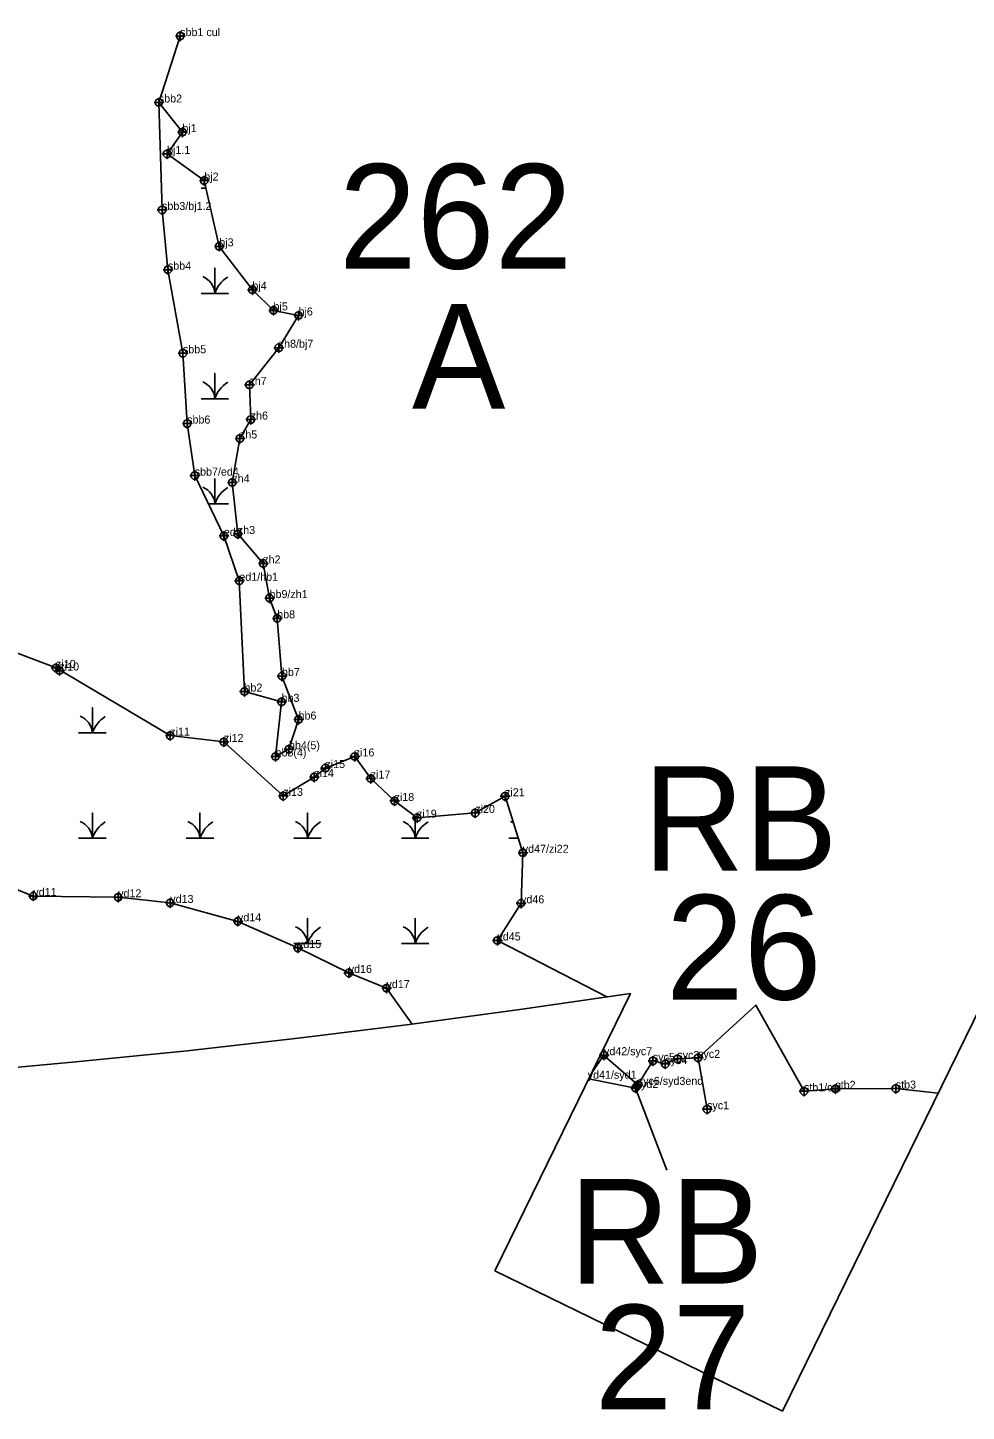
# Model space of a CAD drawing. Extents: x 2071991 to 2268989, y 436479 to 469629.
# Drawn here: x 2223061 to 2223647, y 436596 to 437460 of the extents above; entities that cross this region are included whole.
import ezdxf

# ---------------------------------------------------------------- set-up
doc = ezdxf.new("R2010")
doc.units = 0
for name, color, linetype in [('approx_PSA', 7, 'Continuous'), ('Default', 7, 'Continuous'), ('Exist Environmental Wetland Boundary', 7, 'Continuous'), ('Exist Environmental Wetland Boundary Cogo Comment', 7, 'Continuous'), ('Exist Environmental Wetland Boundary Cogo Point CELL', 7, 'Continuous'), ('Exist Hydro Jurisdictional Stream or Body of Water NEU Mitigable', 7, 'Continuous'), ('Exist Hydro Jurisdictional Stream or Body of Water NEU Mitigable Cogo Comment', 7, 'Continuous'), ('Exist Hydro Jurisdictional Stream or Body of Water NEU Mitigable Cogo Point CELL', 7, 'Continuous'), ('Exist Hydro Jurisdictional Stream or Body of Water NEU NonMitigable', 7, 'Continuous'), ('Exist Hydro Jurisdictional Stream or Body of Water NEU NonMitigable Cogo Comment', 7, 'Continuous'), ('Exist Hydro Jurisdictional Stream or Body of Water NEU NonMitigable Cogo Point CELL', 7, 'Continuous'), ('Exist Hydro Swamp or Marsh', 7, 'Continuous')]:
    doc.layers.add(name, color=color, linetype=linetype)

msp = doc.modelspace()

# ---------------------------------------------------------------- linework, layer by layer
at = {"layer": 'approx_PSA'}
for p, q in [((2223679.43, 436896.26), (2223532.47, 436595.51)), ((2223352.77, 436683.31), (2223437.49, 436856.68)), ((2223437.49, 436856.68), (2223368.42, 436846.55)), ((2223368.42, 436846.55), (2223299.24, 436837.2)), ((2223299.24, 436837.2), (2223229.97, 436828.62)), ((2223229.97, 436828.62), (2223160.6, 436820.83)), ((2223160.6, 436820.83), (2223091.14, 436813.8)), ((2223091.14, 436813.8), (2223021.62, 436807.56)), ((2223532.47, 436595.51), (2223352.77, 436683.31))]:
    msp.add_line(p, q, dxfattribs=at)
at = {"layer": 'Default'}
msp.add_line((2223460.2, 436746.25), (2223440.67, 436797.54), dxfattribs=at)
msp.add_lwpolyline([(2223479.68, 436816.37), (2223515.81, 436849.34), (2223545.83, 436795.48)], dxfattribs=at)
at = {"layer": 'Exist Environmental Wetland Boundary'}
for points in [[(2223142.87, 437413.36), (2223157.58, 437394.84), (2223148.04, 437381.22), (2223171.24, 437364.58), (2223180.62, 437323.46), (2223201.31, 437296.38), (2223214.48, 437283.48), (2223230.11, 437280.26), (2223217.79, 437260.12), (2223199.46, 437236.91), (2223200.27, 437215.23), (2223193.53, 437203.43), (2223188.76, 437175.92), (2223192.23, 437143.73), (2223208.08, 437125.33), (2223212.03, 437103.68), (2223216.81, 437091.02), (2223219.79, 437054.96), (2223230.13, 437027.78), (2223224.16, 437009.23), (2223215.75, 437004.71), (2223219.53, 437038.83), (2223196.36, 437045.28), (2223193.15, 437114.48), (2223183.48, 437142.49), (2223165.31, 437180.2)], [(2223026.38, 437079.88), (2223078.67, 437060.04), (2223149.98, 437017.72), (2223183.47, 437013.79), (2223220.61, 436980.07), (2223239.92, 436991.85), (2223246.92, 436997.48), (2223265.22, 437004.72), (2223275.21, 436990.94), (2223290.09, 436976.89), (2223304.17, 436966.44), (2223340.52, 436969.41), (2223359.1, 436979.85), (2223370.2, 436944.53), (2223369.08, 436912.94), (2223354.36, 436889.72), (2223422.72, 436854.51)], [(2223301.06, 436837.44), (2223285.08, 436859.93), (2223261.47, 436869.45), (2223229.76, 436885.03), (2223192.3, 436901.68), (2223150.02, 436913.2), (2223117.5, 436916.71), (2223064.49, 436917.5), (2223038.53, 436927.79)], [(2223418.78, 436818.38), (2223420.9, 436818.05), (2223413.1, 436806.76)]]:
    msp.add_lwpolyline(points, dxfattribs=at)
at = {"layer": 'Exist Environmental Wetland Boundary Cogo Point CELL'}
for points in [[(2223157.58, 437397.84), (2223157.58, 437391.84), (2223157.58, 437394.84), (2223160.58, 437394.84), (2223154.58, 437394.84)], [(2223148.04, 437384.22), (2223148.04, 437378.22), (2223148.04, 437381.22), (2223151.04, 437381.22), (2223145.04, 437381.22)], [(2223171.24, 437367.58), (2223171.24, 437361.58), (2223171.24, 437364.58), (2223174.24, 437364.58), (2223168.24, 437364.58)], [(2223180.62, 437326.46), (2223180.62, 437320.46), (2223180.62, 437323.46), (2223183.62, 437323.46), (2223177.62, 437323.46)], [(2223201.31, 437299.38), (2223201.31, 437293.38), (2223201.31, 437296.38), (2223204.31, 437296.38), (2223198.31, 437296.38)], [(2223214.48, 437286.48), (2223214.48, 437280.48), (2223214.48, 437283.48), (2223217.48, 437283.48), (2223211.48, 437283.48)], [(2223230.11, 437283.26), (2223230.11, 437277.26), (2223230.11, 437280.26), (2223233.11, 437280.26), (2223227.11, 437280.26)], [(2223217.79, 437263.12), (2223217.79, 437257.12), (2223217.79, 437260.12), (2223220.79, 437260.12), (2223214.79, 437260.12)], [(2223199.46, 437239.91), (2223199.46, 437233.91), (2223199.46, 437236.91), (2223202.46, 437236.91), (2223196.46, 437236.91)], [(2223200.27, 437218.23), (2223200.27, 437212.23), (2223200.27, 437215.23), (2223203.27, 437215.23), (2223197.27, 437215.23)], [(2223193.53, 437206.43), (2223193.53, 437200.43), (2223193.53, 437203.43), (2223196.53, 437203.43), (2223190.53, 437203.43)], [(2223188.76, 437178.92), (2223188.76, 437172.92), (2223188.76, 437175.92), (2223191.76, 437175.92), (2223185.76, 437175.92)], [(2223192.23, 437146.73), (2223192.23, 437140.73), (2223192.23, 437143.73), (2223195.23, 437143.73), (2223189.23, 437143.73)], [(2223183.48, 437145.49), (2223183.48, 437139.49), (2223183.48, 437142.49), (2223186.48, 437142.49), (2223180.48, 437142.49)], [(2223208.08, 437128.33), (2223208.08, 437122.33), (2223208.08, 437125.33), (2223211.08, 437125.33), (2223205.08, 437125.33)], [(2223193.15, 437117.48), (2223193.15, 437111.48), (2223193.15, 437114.48), (2223196.15, 437114.48), (2223190.15, 437114.48)], [(2223212.03, 437106.68), (2223212.03, 437100.68), (2223212.03, 437103.68), (2223215.03, 437103.68), (2223209.03, 437103.68)], [(2223216.81, 437094.02), (2223216.81, 437088.02), (2223216.81, 437091.02), (2223219.81, 437091.02), (2223213.81, 437091.02)], [(2223078.67, 437063.04), (2223078.67, 437057.04), (2223078.67, 437060.04), (2223081.67, 437060.04), (2223075.67, 437060.04)], [(2223080.77, 437061.4), (2223080.77, 437055.4), (2223080.77, 437058.4), (2223083.77, 437058.4), (2223077.77, 437058.4)], [(2223219.79, 437057.96), (2223219.79, 437051.96), (2223219.79, 437054.96), (2223222.79, 437054.96), (2223216.79, 437054.96)], [(2223196.36, 437048.28), (2223196.36, 437042.28), (2223196.36, 437045.28), (2223199.36, 437045.28), (2223193.36, 437045.28)], [(2223219.53, 437041.83), (2223219.53, 437035.83), (2223219.53, 437038.83), (2223222.53, 437038.83), (2223216.53, 437038.83)], [(2223230.13, 437030.78), (2223230.13, 437024.78), (2223230.13, 437027.78), (2223233.13, 437027.78), (2223227.13, 437027.78)], [(2223149.98, 437020.72), (2223149.98, 437014.72), (2223149.98, 437017.72), (2223152.98, 437017.72), (2223146.98, 437017.72)], [(2223183.47, 437016.79), (2223183.47, 437010.79), (2223183.47, 437013.79), (2223186.47, 437013.79), (2223180.47, 437013.79)], [(2223215.75, 437007.71), (2223215.75, 437001.71), (2223215.75, 437004.71), (2223218.75, 437004.71), (2223212.75, 437004.71)], [(2223224.16, 437012.23), (2223224.16, 437006.23), (2223224.16, 437009.23), (2223227.16, 437009.23), (2223221.16, 437009.23)], [(2223265.22, 437007.72), (2223265.22, 437001.72), (2223265.22, 437004.72), (2223268.22, 437004.72), (2223262.22, 437004.72)], [(2223246.92, 437000.48), (2223246.92, 436994.48), (2223246.92, 436997.48), (2223249.92, 436997.48), (2223243.92, 436997.48)], [(2223239.92, 436994.85), (2223239.92, 436988.85), (2223239.92, 436991.85), (2223242.92, 436991.85), (2223236.92, 436991.85)], [(2223275.21, 436993.94), (2223275.21, 436987.94), (2223275.21, 436990.94), (2223278.21, 436990.94), (2223272.21, 436990.94)], [(2223220.61, 436983.07), (2223220.61, 436977.07), (2223220.61, 436980.07), (2223223.61, 436980.07), (2223217.61, 436980.07)], [(2223359.1, 436982.85), (2223359.1, 436976.85), (2223359.1, 436979.85), (2223362.1, 436979.85), (2223356.1, 436979.85)], [(2223290.09, 436979.89), (2223290.09, 436973.89), (2223290.09, 436976.89), (2223293.09, 436976.89), (2223287.09, 436976.89)], [(2223304.17, 436969.44), (2223304.17, 436963.44), (2223304.17, 436966.44), (2223307.17, 436966.44), (2223301.17, 436966.44)], [(2223340.52, 436972.41), (2223340.52, 436966.41), (2223340.52, 436969.41), (2223343.52, 436969.41), (2223337.52, 436969.41)], [(2223370.2, 436947.53), (2223370.2, 436941.53), (2223370.2, 436944.53), (2223373.2, 436944.53), (2223367.2, 436944.53)], [(2223064.49, 436920.5), (2223064.49, 436914.5), (2223064.49, 436917.5), (2223067.49, 436917.5), (2223061.49, 436917.5)], [(2223117.5, 436919.71), (2223117.5, 436913.71), (2223117.5, 436916.71), (2223120.5, 436916.71), (2223114.5, 436916.71)], [(2223150.02, 436916.2), (2223150.02, 436910.2), (2223150.02, 436913.2), (2223153.02, 436913.2), (2223147.02, 436913.2)], [(2223369.08, 436915.94), (2223369.08, 436909.94), (2223369.08, 436912.94), (2223372.08, 436912.94), (2223366.08, 436912.94)], [(2223192.3, 436904.68), (2223192.3, 436898.68), (2223192.3, 436901.68), (2223195.3, 436901.68), (2223189.3, 436901.68)], [(2223229.76, 436888.03), (2223229.76, 436882.03), (2223229.76, 436885.03), (2223232.76, 436885.03), (2223226.76, 436885.03)], [(2223354.36, 436892.72), (2223354.36, 436886.72), (2223354.36, 436889.72), (2223357.36, 436889.72), (2223351.36, 436889.72)], [(2223261.47, 436872.45), (2223261.47, 436866.45), (2223261.47, 436869.45), (2223264.47, 436869.45), (2223258.47, 436869.45)], [(2223285.08, 436862.93), (2223285.08, 436856.93), (2223285.08, 436859.93), (2223288.08, 436859.93), (2223282.08, 436859.93)], [(2223420.9, 436821.05), (2223420.9, 436815.05), (2223420.9, 436818.05), (2223423.9, 436818.05), (2223417.9, 436818.05)]]:
    msp.add_lwpolyline(points, dxfattribs=at)
for centre in [(2223157.58, 437394.84), (2223148.04, 437381.22), (2223171.24, 437364.58), (2223180.62, 437323.46), (2223201.31, 437296.38), (2223214.48, 437283.48), (2223230.11, 437280.26), (2223217.79, 437260.12), (2223199.46, 437236.91), (2223200.27, 437215.23), (2223193.53, 437203.43), (2223188.76, 437175.92), (2223192.23, 437143.73), (2223183.48, 437142.49), (2223208.08, 437125.33), (2223193.15, 437114.48), (2223212.03, 437103.68), (2223216.81, 437091.02), (2223078.67, 437060.04), (2223080.77, 437058.4), (2223219.79, 437054.96), (2223196.36, 437045.28), (2223219.53, 437038.83), (2223230.13, 437027.78), (2223149.98, 437017.72), (2223183.47, 437013.79), (2223224.16, 437009.23), (2223215.75, 437004.71), (2223246.92, 436997.48), (2223265.22, 437004.72), (2223239.92, 436991.85), (2223275.21, 436990.94), (2223220.61, 436980.07), (2223359.1, 436979.85), (2223290.09, 436976.89), (2223304.17, 436966.44), (2223340.52, 436969.41), (2223370.2, 436944.53), (2223064.49, 436917.5), (2223117.5, 436916.71), (2223150.02, 436913.2), (2223369.08, 436912.94), (2223192.3, 436901.68), (2223229.76, 436885.03), (2223354.36, 436889.72), (2223261.47, 436869.45), (2223285.08, 436859.93), (2223420.9, 436818.05)]:
    msp.add_circle(centre, 2.34, dxfattribs=at)
at = {"layer": 'Exist Hydro Jurisdictional Stream or Body of Water NEU Mitigable'}
for points in [[(2223485.28, 436784.24), (2223479.68, 436816.37), (2223466.72, 436815.69), (2223459.17, 436812.55), (2223451.42, 436814.44), (2223442, 436799.49), (2223420.66, 436818.09)], [(2223545.83, 436795.48), (2223565.42, 436797), (2223603.14, 436797.18), (2223629.62, 436794.32)]]:
    msp.add_lwpolyline(points, dxfattribs=at)
at = {"layer": 'Exist Hydro Jurisdictional Stream or Body of Water NEU Mitigable Cogo Point CELL'}
for points in [[(2223451.42, 436817.44), (2223451.42, 436811.44), (2223451.42, 436814.44), (2223454.42, 436814.44), (2223448.42, 436814.44)], [(2223466.72, 436818.69), (2223466.72, 436812.69), (2223466.72, 436815.69), (2223469.72, 436815.69), (2223463.72, 436815.69)], [(2223479.68, 436819.37), (2223479.68, 436813.37), (2223479.68, 436816.37), (2223482.68, 436816.37), (2223476.68, 436816.37)], [(2223459.17, 436815.55), (2223459.17, 436809.55), (2223459.17, 436812.55), (2223462.17, 436812.55), (2223456.17, 436812.55)], [(2223440.67, 436800.54), (2223440.67, 436794.54), (2223440.67, 436797.54), (2223443.67, 436797.54), (2223437.67, 436797.54)], [(2223442, 436802.49), (2223442, 436796.49), (2223442, 436799.49), (2223445, 436799.49), (2223439, 436799.49)], [(2223603.14, 436800.18), (2223603.14, 436794.18), (2223603.14, 436797.18), (2223606.14, 436797.18), (2223600.14, 436797.18)], [(2223545.83, 436798.48), (2223545.83, 436792.48), (2223545.83, 436795.48), (2223548.83, 436795.48), (2223542.83, 436795.48)], [(2223565.42, 436800), (2223565.42, 436794), (2223565.42, 436797), (2223568.42, 436797), (2223562.42, 436797)], [(2223485.28, 436787.24), (2223485.28, 436781.24), (2223485.28, 436784.24), (2223488.28, 436784.24), (2223482.28, 436784.24)]]:
    msp.add_lwpolyline(points, dxfattribs=at)
for centre in [(2223466.72, 436815.69), (2223479.68, 436816.37), (2223451.42, 436814.44), (2223459.17, 436812.55), (2223442, 436799.49), (2223440.67, 436797.54), (2223545.83, 436795.48), (2223565.42, 436797), (2223603.14, 436797.18), (2223485.28, 436784.24)]:
    msp.add_circle(centre, 2.34, dxfattribs=at)
at = {"layer": 'Exist Hydro Jurisdictional Stream or Body of Water NEU NonMitigable'}
for points in [[(2223156.19, 437454.85), (2223142.87, 437413.36), (2223144.89, 437346.22), (2223148.54, 437308.89), (2223157.93, 437256.66), (2223160.56, 437212.74), (2223165.31, 437180.2)], [(2223442, 436799.49), (2223440.67, 436797.54), (2223411.37, 436803.23)]]:
    msp.add_lwpolyline(points, dxfattribs=at)
at = {"layer": 'Exist Hydro Jurisdictional Stream or Body of Water NEU NonMitigable Cogo Point CELL'}
for points in [[(2223156.19, 437457.85), (2223156.19, 437451.85), (2223156.19, 437454.85), (2223159.19, 437454.85), (2223153.19, 437454.85)], [(2223142.87, 437416.36), (2223142.87, 437410.36), (2223142.87, 437413.36), (2223145.87, 437413.36), (2223139.87, 437413.36)], [(2223144.89, 437349.22), (2223144.89, 437343.22), (2223144.89, 437346.22), (2223147.89, 437346.22), (2223141.89, 437346.22)], [(2223148.54, 437311.89), (2223148.54, 437305.89), (2223148.54, 437308.89), (2223151.54, 437308.89), (2223145.54, 437308.89)], [(2223157.93, 437259.66), (2223157.93, 437253.66), (2223157.93, 437256.66), (2223160.93, 437256.66), (2223154.93, 437256.66)], [(2223160.56, 437215.74), (2223160.56, 437209.74), (2223160.56, 437212.74), (2223163.56, 437212.74), (2223157.56, 437212.74)], [(2223165.31, 437183.2), (2223165.31, 437177.2), (2223165.31, 437180.2), (2223168.31, 437180.2), (2223162.31, 437180.2)]]:
    msp.add_lwpolyline(points, dxfattribs=at)
for centre in [(2223156.19, 437454.85), (2223142.87, 437413.36), (2223144.89, 437346.22), (2223148.54, 437308.89), (2223157.93, 437256.66), (2223160.56, 437212.74), (2223165.31, 437180.2)]:
    msp.add_circle(centre, 2.34, dxfattribs=at)
at = {"layer": 'Exist Hydro Swamp or Marsh'}
for p, q in [((2223169.24, 437359.84), (2223172.32, 437359.84)), ((2223361.56, 436953.62), (2223367.35, 436953.62))]:
    msp.add_line(p, q, dxfattribs=at)
for points in [[(2223169.24, 437294.06), (2223177.85, 437294.06), (2223177.85, 437309.84), (2223177.85, 437294.06), (2223186.45, 437294.06)], [(2223169.24, 437228.28), (2223177.85, 437228.28), (2223177.85, 437244.06), (2223177.85, 437228.28), (2223186.45, 437228.28)], [(2223173.84, 437162.5), (2223177.85, 437162.5), (2223177.85, 437178.28), (2223177.85, 437162.5), (2223186.45, 437162.5)], [(2223092.75, 437019.4), (2223101.35, 437019.4), (2223101.35, 437035.18), (2223101.35, 437019.4), (2223109.95, 437019.4)], [(2223092.75, 436953.62), (2223101.35, 436953.62), (2223101.35, 436969.4), (2223101.35, 436953.62), (2223109.95, 436953.62)], [(2223159.95, 436953.62), (2223168.56, 436953.62), (2223168.56, 436969.4), (2223168.56, 436953.62), (2223177.16, 436953.62)], [(2223227.16, 436953.62), (2223235.76, 436953.62), (2223235.76, 436969.4), (2223235.76, 436953.62), (2223244.36, 436953.62)], [(2223294.36, 436953.62), (2223302.96, 436953.62), (2223302.96, 436967.34)], [(2223302.96, 436967.34), (2223302.96, 436953.62), (2223311.56, 436953.62)], [(2223227.16, 436887.83), (2223235.76, 436887.83), (2223235.76, 436903.62), (2223235.76, 436887.83), (2223244.36, 436887.83)], [(2223294.36, 436887.83), (2223302.96, 436887.83), (2223302.96, 436903.62), (2223302.96, 436887.83), (2223311.56, 436887.83)], [(2223302.96, 436837.7), (2223302.96, 436837.83), (2223302.96, 436837.7)]]:
    msp.add_lwpolyline(points, dxfattribs=at)
for centre, radius, start, end in [((2223165.58, 437293.17), 12.3, 4.14034, 67.53497), ((2223196.09, 437288), 19.22, 122.12745, 161.62219), ((2223165.58, 437227.39), 12.3, 4.14034, 67.53497), ((2223196.09, 437222.22), 19.22, 122.12745, 161.62219), ((2223165.58, 437161.61), 12.3, 4.14034, 67.53497), ((2223196.09, 437156.44), 19.22, 122.12745, 161.62219), ((2223089.09, 437018.51), 12.3, 4.14034, 67.53497), ((2223119.6, 437013.34), 19.22, 122.12745, 161.62219), ((2223089.09, 436952.73), 12.3, 4.14034, 67.53497), ((2223119.6, 436947.55), 19.22, 122.12745, 161.62219), ((2223156.29, 436952.73), 12.3, 4.14034, 67.53497), ((2223186.8, 436947.55), 19.22, 122.12745, 161.62219), ((2223223.49, 436952.73), 12.3, 4.14034, 67.53497), ((2223254, 436947.55), 19.22, 122.12745, 161.62219), ((2223290.7, 436952.73), 12.3, 4.14034, 67.53497), ((2223321.21, 436947.55), 19.22, 122.12745, 161.62219), ((2223357.9, 436952.73), 12.3, 58.4739, 67.53497), ((2223223.49, 436886.95), 12.3, 4.14034, 67.53497), ((2223254, 436881.77), 19.22, 122.12745, 161.62219), ((2223290.7, 436886.95), 12.3, 4.14034, 67.53497), ((2223321.21, 436881.77), 19.22, 122.12745, 161.62219)]:
    msp.add_arc(centre, radius, start, end, dxfattribs=at)

# ---------------------------------------------------------------- texts
at = {"layer": 'Default'}
for s, p in [('262', (2223255.33, 437309.56)), ('A', (2223301, 437222.09)), ('RB', (2223445.4, 436933.26)), ('26', (2223459.63, 436852.82)), ('RB', (2223399.1, 436675.32)), ('27', (2223415.04, 436596.69))]:
    msp.add_text(s, height=65.34, dxfattribs=at).set_placement(p)
at = {"layer": 'Exist Environmental Wetland Boundary Cogo Comment'}
for s, p in [('bj1', (2223157.58, 437394.84)), ('bj1.1', (2223148.04, 437381.22)), ('bj2', (2223171.24, 437364.58)), ('bj3', (2223180.62, 437323.46)), ('bj4', (2223201.31, 437296.38)), ('bj5', (2223214.48, 437283.48)), ('bj6', (2223230.11, 437280.26)), ('zh8/bj7', (2223217.79, 437260.12)), ('zh7', (2223199.46, 437236.91)), ('zh6', (2223200.27, 437215.23)), ('zh5', (2223193.53, 437203.43)), ('zh4', (2223188.76, 437175.92)), ('ed2', (2223183.48, 437142.49)), ('zh3', (2223192.23, 437143.73)), ('zh2', (2223208.08, 437125.33)), ('ed1/hb1', (2223193.15, 437114.48)), ('hb9/zh1', (2223212.03, 437103.68)), ('hb8', (2223216.81, 437091.02)), ('zi10', (2223078.67, 437060.04)), ('zi10', (2223080.77, 437058.4)), ('hb7', (2223219.79, 437054.96)), ('hb2', (2223196.36, 437045.28)), ('hb3', (2223219.53, 437038.83)), ('hb6', (2223230.13, 437027.78)), ('zi11', (2223149.98, 437017.72)), ('zi12', (2223183.47, 437013.79)), ('hb5(4)', (2223215.75, 437004.71)), ('hb4(5)', (2223224.16, 437009.23)), ('zi16', (2223265.22, 437004.72)), ('zi15', (2223246.92, 436997.48)), ('zi14', (2223239.92, 436991.85)), ('zi17', (2223275.21, 436990.94)), ('zi13', (2223220.61, 436980.07)), ('zi18', (2223290.09, 436976.89)), ('zi21', (2223359.1, 436979.85)), ('zi20', (2223340.52, 436969.41)), ('zi19', (2223304.17, 436966.44)), ('yd47/zi22', (2223370.2, 436944.53)), ('yd11', (2223064.49, 436917.5)), ('yd12', (2223117.5, 436916.71)), ('yd13', (2223150.02, 436913.2)), ('yd46', (2223369.08, 436912.94)), ('yd14', (2223192.3, 436901.68)), ('yd15', (2223229.76, 436885.03)), ('yd45', (2223354.36, 436889.72)), ('yd16', (2223261.47, 436869.45)), ('yd17', (2223285.08, 436859.93))]:
    msp.add_text(s, height=5, dxfattribs=at).set_placement(p)
at = {"layer": 'Exist Hydro Jurisdictional Stream or Body of Water NEU Mitigable Cogo Comment'}
for s, p in [('yd42/syc7', (2223420.9, 436818.05)), ('syc5', (2223451.42, 436814.44)), ('syc4', (2223459.17, 436812.55)), ('syc3', (2223466.72, 436815.69)), ('syc2', (2223479.68, 436816.37)), ('syc6/syd3end', (2223442, 436799.49)), ('stb1/cul', (2223545.83, 436795.48)), ('stb2', (2223565.42, 436797)), ('stb3', (2223603.14, 436797.18)), ('syc1', (2223485.28, 436784.24))]:
    msp.add_text(s, height=5, dxfattribs=at).set_placement(p)
at = {"layer": 'Exist Hydro Jurisdictional Stream or Body of Water NEU NonMitigable Cogo Comment'}
for s, p in [('sbb1 cul', (2223156.19, 437454.85)), ('sbb2', (2223142.87, 437413.36)), ('sbb3/bj1.2', (2223144.89, 437346.22)), ('sbb4', (2223148.54, 437308.89)), ('sbb5', (2223157.93, 437256.66)), ('sbb6', (2223160.56, 437212.74)), ('sbb7/ed4', (2223165.31, 437180.2)), ('yd41/syd1', (2223410.74, 436803.35)), ('syd2', (2223440.67, 436797.54))]:
    msp.add_text(s, height=5, dxfattribs=at).set_placement(p)

doc.saveas('drawing.dxf')
